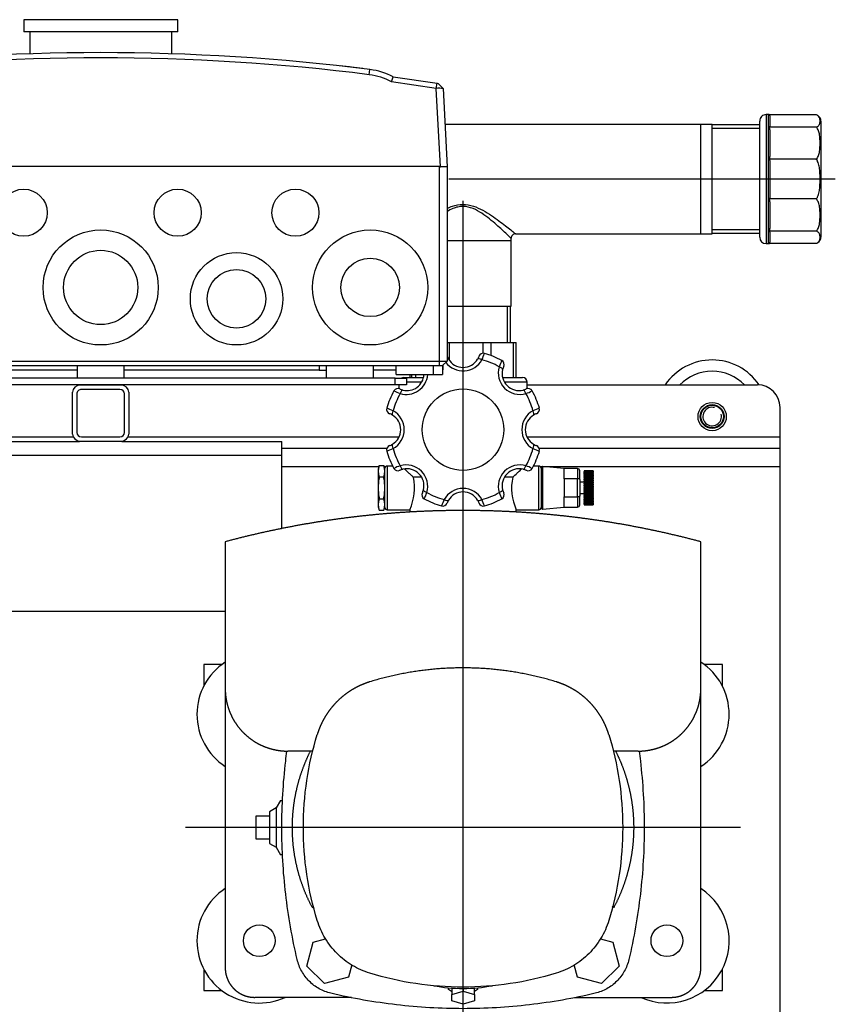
# Model space of a CAD drawing. Extents: x -132501 to 411300, y -42818 to 427495.
# Tile 269 of 330: x 191881 to 192242, y 217641 to 218076. Entities that reach past the tile are written whole.
import ezdxf

# ---------------------------------------------------------------- set-up
doc = ezdxf.new("R2010")
doc.units = 0
doc.header["$LTSCALE"] = 50
doc.linetypes.add('CENTER2', pattern=[28.575, 19.05, -3.175, 3.175, -3.175])
for name, color, linetype in [('00ID6685_KAPPE-6', 7, 'CONTINUOUS'), ('11_FIBOX_MCE14_M', 7, 'CONTINUOUS'), ('405809_-_FT_STUT', 7, 'CONTINUOUS'), ('91040265_-_FT_ST', 7, 'CONTINUOUS'), ('91069235_FT_FUßB', 7, 'CONTINUOUS'), ('91071148', 7, 'CONTINUOUS'), ('96055565_-_VIBRA', 7, 'CONTINUOUS'), ('96055789_SCSC_ZU', 7, 'CONTINUOUS'), ('96153117_FT_STAN', 7, 'CONTINUOUS'), ('96158847_-_FT_RO', 7, 'CONTINUOUS'), ('96308586', 7, 'CONTINUOUS'), ('96402776_BLECHSC', 7, 'CONTINUOUS'), ('97823497_-_HAHN-', 7, 'CONTINUOUS'), ('97823500_-_VENTI', 7, 'CONTINUOUS'), ('97823502_-_STOPF', 7, 'CONTINUOUS'), ('BOLZEN_DIN_976_1', 7, 'CONTINUOUS'), ('CRIE_5-4_A_FLEXI', 7, 'CONTINUOUS'), ('Default', 7, 'CONTINUOUS'), ('SCHEIBE_DIN_125_', 7, 'CONTINUOUS')]:
    doc.layers.add(name, color=color, linetype=linetype)

# ---------------------------------------------------------------- blocks, each defined once
blk = doc.blocks.new('SEANNOT_GROUP9')
at = {"layer": 'Default', "color": 7, "linetype": 'CENTER2'}
blk.add_line((72.388, 86.736), (72.388, 36.266), dxfattribs=at)
blk = doc.blocks.new('SEANNOT_GROUP11')
at = {"layer": 'Default', "color": 7, "linetype": 'CENTER2'}
blk.add_line((60.138, 63.936), (84.638, 63.936), dxfattribs=at)
blk = doc.blocks.new('SEANNOT_GROUP14')
at = {"layer": 'Default', "color": 7, "linetype": 'CENTER2'}
blk.add_line((55.951, 35.301), (73.018, 35.301), dxfattribs=at)
blk = doc.blocks.new('SE1')
at = {"layer": '00ID6685_KAPPE-6', "color": 7, "linetype": 'Continuous'}
for p, q in [((56.588, 32.736), (56.588, 37.866)), ((56.795, 38.14), (58.86, 38.14)), ((58.838, 37.644), (58.838, 38.093)), ((58.893, 38.151), (58.893, 32.451)), ((59.003, 38.151), (58.893, 38.151)), ((59.003, 32.451), (59.003, 38.151)), ((59.288, 37.866), (59.288, 32.736)), ((56.795, 37.598), (58.86, 37.598)), ((58.838, 36.301), (58.838, 37.475)), ((56.795, 36.178), (58.86, 36.178)), ((58.838, 34.575), (58.838, 36.026)), ((56.795, 34.423), (58.86, 34.423)), ((58.838, 33.127), (58.838, 34.301)), ((56.795, 33.004), (58.86, 33.004)), ((58.838, 32.509), (58.838, 32.957)), ((56.795, 32.462), (58.86, 32.462)), ((58.893, 32.451), (59.003, 32.451))]:
    blk.add_line(p, q, dxfattribs=at)
for centre, radius, start, end in [((56.873, 37.866), 0.285, 123.413, 180), ((56.873, 37.866), 0.285, 106.1128, 112.5873), ((58.895, 38.095), 0.0569, 128.4774, 182.4243), ((58.893, 38.096), 0.0543, 90, 127.2712), ((59.003, 37.866), 0.285, 0, 90), ((58.895, 37.642), 0.0569, 177.5732, 231.5251), ((59.123, 37.488), 0.285, 157.4562, 182.7505), ((59.123, 36.287), 0.285, 177.2454, 202.548), ((59.123, 34.314), 0.285, 157.4562, 182.7505), ((59.123, 33.113), 0.285, 177.2454, 202.548), ((56.873, 32.736), 0.285, 180, 236.3305), ((58.895, 32.959), 0.0569, 128.4774, 182.4243), ((59.003, 32.736), 0.285, 270, 0), ((56.873, 32.736), 0.285, 250.0887, 253.8393), ((58.895, 32.506), 0.0569, 177.5732, 231.5251), ((58.893, 32.505), 0.0543, 232.7168, 270)]:
    blk.add_arc(centre, radius, start, end, dxfattribs=at)
for points, knots in [([(56.795, 38.14), (56.781, 38.136), (56.769, 38.131), (56.748, 38.121), (56.738, 38.116), (56.714, 38.1), (56.701, 38.089), (56.669, 38.055), (56.656, 38.032), (56.637, 37.986), (56.631, 37.962), (56.624, 37.915), (56.622, 37.892), (56.622, 37.845), (56.624, 37.822), (56.632, 37.775), (56.637, 37.752), (56.652, 37.717), (56.657, 37.705), (56.671, 37.682), (56.68, 37.671), (56.701, 37.648), (56.714, 37.637), (56.738, 37.621), (56.748, 37.616), (56.769, 37.606), (56.781, 37.602), (56.795, 37.598)], [0, 0, 0, 0, 0.03125, 0.03125, 0.0625, 0.0625, 0.125, 0.125, 0.25, 0.25, 0.375, 0.375, 0.5, 0.5, 0.625, 0.625, 0.75, 0.75, 0.8125, 0.8125, 0.875, 0.875, 0.9375, 0.9375, 0.96875, 0.96875, 1, 1, 1, 1]), ([(56.795, 37.598), (56.767, 37.576), (56.746, 37.549), (56.713, 37.493), (56.701, 37.464), (56.669, 37.375), (56.656, 37.315), (56.628, 37.133), (56.622, 37.01), (56.622, 36.765), (56.628, 36.642), (56.656, 36.46), (56.669, 36.399), (56.701, 36.31), (56.714, 36.281), (56.747, 36.226), (56.767, 36.199), (56.795, 36.178)], [0, 0, 0, 0, 0.0625, 0.0625, 0.125, 0.125, 0.25, 0.25, 0.5, 0.5, 0.75, 0.75, 0.875, 0.875, 0.9375, 0.9375, 1, 1, 1, 1]), ([(56.795, 36.178), (56.781, 36.165), (56.769, 36.15), (56.747, 36.118), (56.738, 36.101), (56.713, 36.049), (56.701, 36.013), (56.68, 35.94), (56.671, 35.903), (56.657, 35.828), (56.651, 35.79), (56.637, 35.678), (56.631, 35.603), (56.624, 35.452), (56.622, 35.376), (56.622, 35.225), (56.624, 35.149), (56.632, 34.997), (56.637, 34.922), (56.652, 34.809), (56.657, 34.772), (56.672, 34.697), (56.68, 34.66), (56.701, 34.587), (56.714, 34.551), (56.739, 34.5), (56.748, 34.483), (56.769, 34.452), (56.781, 34.436), (56.795, 34.423)], [0, 0, 0, 0, 0.03125, 0.03125, 0.0625, 0.0625, 0.125, 0.125, 0.1875, 0.1875, 0.25, 0.25, 0.375, 0.375, 0.5, 0.5, 0.625, 0.625, 0.75, 0.75, 0.8125, 0.8125, 0.875, 0.875, 0.9375, 0.9375, 0.96875, 0.96875, 1, 1, 1, 1]), ([(58.838, 36.026), (58.838, 36.052), (58.84, 36.077), (58.844, 36.116), (58.846, 36.128), (58.852, 36.154), (58.855, 36.166), (58.86, 36.178)], [0, 0, 0, 0, 0.5, 0.5, 0.75, 0.75, 1, 1, 1, 1]), ([(56.795, 34.423), (56.767, 34.402), (56.746, 34.375), (56.713, 34.319), (56.701, 34.29), (56.669, 34.201), (56.656, 34.141), (56.628, 33.959), (56.622, 33.836), (56.622, 33.591), (56.628, 33.468), (56.656, 33.286), (56.669, 33.225), (56.701, 33.136), (56.714, 33.107), (56.747, 33.052), (56.767, 33.025), (56.795, 33.004)], [0, 0, 0, 0, 0.0625, 0.0625, 0.125, 0.125, 0.25, 0.25, 0.5, 0.5, 0.75, 0.75, 0.875, 0.875, 0.9375, 0.9375, 1, 1, 1, 1]), ([(58.86, 34.423), (58.855, 34.436), (58.852, 34.448), (58.846, 34.473), (58.844, 34.486), (58.84, 34.524), (58.838, 34.55), (58.838, 34.575)], [0, 0, 0, 0, 0.25, 0.25, 0.5, 0.5, 1, 1, 1, 1]), ([(56.795, 33.004), (56.781, 33), (56.769, 32.995), (56.747, 32.985), (56.738, 32.98), (56.713, 32.964), (56.701, 32.953), (56.68, 32.93), (56.671, 32.919), (56.657, 32.896), (56.651, 32.884), (56.637, 32.85), (56.631, 32.826), (56.624, 32.78), (56.622, 32.756), (56.622, 32.709), (56.624, 32.686), (56.632, 32.639), (56.637, 32.616), (56.656, 32.57), (56.669, 32.546), (56.701, 32.513), (56.714, 32.501), (56.738, 32.485), (56.748, 32.48), (56.769, 32.471), (56.781, 32.466), (56.795, 32.462)], [0, 0, 0, 0, 0.03125, 0.03125, 0.0625, 0.0625, 0.125, 0.125, 0.1875, 0.1875, 0.25, 0.25, 0.375, 0.375, 0.5, 0.5, 0.625, 0.625, 0.75, 0.75, 0.875, 0.875, 0.9375, 0.9375, 0.96875, 0.96875, 1, 1, 1, 1])]:
    blk.add_open_spline(points, degree=3, knots=knots, dxfattribs=at)
at = {"layer": '11_FIBOX_MCE14_M', "color": 7, "linetype": 'Continuous'}
for p, q in [((73.285, 43.533), (73.292, 43.936)), ((73.301, 43.936), (73.292, 43.936)), ((73.294, 43.536), (73.301, 43.936)), ((73.694, 43.936), (73.301, 43.936)), ((75.337, 43.936), (73.694, 43.936)), ((73.694, 43.936), (73.694, 43.536)), ((75.337, 43.936), (75.344, 43.536)), ((76.344, 44.086), (76.344, 43.736)), ((76.344, 44.086), (76.344, 43.536)), ((78.433, 43.736), (78.433, 44.086)), ((78.433, 43.536), (78.433, 44.086)), ((87.344, 44.086), (87.344, 43.536)), ((89.433, 43.536), (89.433, 44.086)), ((73.088, 43.336), (73.288, 43.536)), ((73.438, 43.536), (73.288, 43.536)), ((73.694, 43.536), (73.438, 43.536)), ((73.438, 43.336), (73.438, 43.536)), ((75.344, 43.536), (73.694, 43.536)), ((75.34, 43.736), (76.344, 43.736)), ((101.433, 43.536), (75.344, 43.536)), ((78.743, 43.736), (78.433, 43.736)), ((78.743, 43.736), (87.344, 43.736)), ((78.743, 43.536), (78.743, 43.736)), ((89.433, 43.736), (98.033, 43.736)), ((73.438, 43.336), (73.088, 43.336)), ((73.088, 34.756), (73.088, 43.336)), ((73.438, 34.756), (73.438, 43.336)), ((103.338, 43.336), (73.438, 43.336)), ((73.088, 34.736), (73.088, 34.756)), ((73.269, 31.301), (73.088, 34.756)), ((73.088, 34.756), (73.388, 34.756)), ((73.089, 34.736), (73.088, 34.736)), ((73.438, 34.756), (73.388, 34.756)), ((73.388, 34.756), (73.569, 31.295)), ((73.438, 34.736), (73.411, 34.736)), ((73.438, 34.736), (73.438, 34.756)), ((103.338, 34.736), (73.438, 34.736)), ((73.269, 31.301), (73.489, 31.074)), ((73.534, 31.068), (73.489, 31.074)), ((73.569, 31.295), (73.534, 31.068)), ((75.472, 30.784), (73.534, 31.068)), ((73.569, 31.295), (75.548, 31.005)), ((75.548, 31.005), (75.474, 30.783)), ((76.527, 30.69), (76.496, 30.463)), ((76.821, 30.422), (76.819, 30.403)), ((77.316, 30.343), (76.819, 30.403)), ((77.224, 30.354), (77.103, 30.368)), ((77.318, 30.363), (77.316, 30.343)), ((77.812, 30.286), (77.316, 30.343)), ((77.528, 30.318), (77.407, 30.332)), ((77.815, 30.306), (77.812, 30.286))]:
    blk.add_line(p, q, dxfattribs=at)
for centre, radius in [((76.488, 40.086), 2.54), ((82.388, 40.586), 2.04), ((88.388, 40.086), 2.54), ((82.388, 40.586), 1.291), ((76.488, 40.086), 1.289), ((88.388, 40.086), 1.64), ((79.788, 36.786), 1.04), ((84.988, 36.786), 1.04), ((91.788, 36.786), 1.04)]:
    blk.add_circle(centre, radius, dxfattribs=at)
for centre, radius, start, end in [((73.456, 32.972), 1.681, 263.6178, 273.8573), ((76.872, 33.441), 2.773, 241.4794, 262.8462), ((76.874, 33.461), 3.022, 242.3731, 262.8137), ((88.388, 124.746), 95.03, 262.81124, 277.18888), ((88.388, 124.739), 94.794, 262.81174, 277.18837)]:
    blk.add_arc(centre, radius, start, end, dxfattribs=at)
blk.add_ellipse((73.438, 28.077), major_axis=(0, 6.678), ratio=0.052408, start_param=0, end_param=0.077411, dxfattribs=at)
at = {"layer": '405809_-_FT_STUT', "color": 7, "linetype": 'Continuous'}
for p, q in [((61.388, 37.691), (59.288, 37.691)), ((59.288, 37.543), (61.388, 37.543)), ((61.388, 37.716), (61.388, 32.886)), ((61.888, 37.716), (61.388, 37.716)), ((61.888, 37.716), (61.888, 32.886)), ((59.288, 33.059), (61.388, 33.059)), ((59.288, 32.911), (61.388, 32.911)), ((61.388, 32.886), (61.888, 32.886))]:
    blk.add_line(p, q, dxfattribs=at)
at = {"layer": '91040265_-_FT_ST', "color": 7, "linetype": 'Continuous'}
for p, q in [((70.293, 42.516), (70.293, 40.916)), ((70.441, 40.916), (70.441, 42.516)), ((73.088, 40.916), (70.268, 40.916)), ((70.268, 40.916), (70.268, 38.016)), ((73.088, 38.016), (70.268, 38.016))]:
    blk.add_line(p, q, dxfattribs=at)
at = {"layer": '91069235_FT_FUßB', "color": 7, "linetype": 'Continuous'}
for p, q in [((93.888, 54.386), (82.888, 54.386)), ((80.388, 50.734), (80.388, 47.486)), ((96.388, 47.486), (80.388, 47.486)), ((80.388, 47.486), (80.388, 46.886)), ((87.458, 46.886), (80.388, 46.886)), ((96.388, 46.886), (89.318, 46.886))]:
    blk.add_line(p, q, dxfattribs=at)
at = {"layer": '91071148', "color": 7, "linetype": 'Continuous'}
for p, q in [((85.253, 29.767), (85.253, 28.791)), ((91.523, 28.791), (91.523, 29.767)), ((84.988, 28.791), (91.788, 28.791)), ((84.988, 28.791), (84.988, 28.261)), ((91.788, 28.261), (91.788, 28.791)), ((84.988, 28.261), (91.788, 28.261))]:
    blk.add_line(p, q, dxfattribs=at)
at = {"layer": '96055565_-_VIBRA', "color": 7, "linetype": 'Continuous'}
for radius, start, end in [(2.5, 213.982, 325.9442), (2, 224.427, 315.573)]:
    blk.add_arc((61.388, 45.786), radius, start, end, dxfattribs=at)
at = {"layer": '96055789_SCSC_ZU', "color": 7, "linetype": 'Continuous'}
for p, q in [((74.888, 44.086), (74.888, 44.386)), ((74.888, 44.386), (75.388, 44.386)), ((75.388, 44.386), (101.388, 44.386)), ((75.388, 44.386), (75.388, 44.086)), ((75.388, 44.086), (74.888, 44.086)), ((75.388, 44.086), (101.388, 44.086))]:
    blk.add_line(p, q, dxfattribs=at)
at = {"layer": '96153117_FT_STAN', "color": 7, "linetype": 'Continuous'}
for p, q in [((87.138, 44.706), (87.138, 46.566)), ((87.458, 46.886), (89.318, 46.886)), ((89.238, 46.686), (87.538, 46.686)), ((89.638, 46.566), (89.638, 44.706)), ((87.338, 46.486), (87.338, 44.786)), ((89.438, 44.786), (89.438, 46.486)), ((89.318, 44.386), (87.458, 44.386)), ((87.538, 44.586), (89.238, 44.586))]:
    blk.add_line(p, q, dxfattribs=at)
for centre, radius, start, end in [((87.532, 46.493), 0.4, 100.5501, 169.4499), ((87.538, 46.486), 0.2, 90, 180), ((89.238, 46.486), 0.2, 0, 90), ((89.245, 46.493), 0.4, 10.5501, 79.4499), ((87.532, 44.779), 0.4, 190.5501, 259.4499), ((87.538, 44.786), 0.2, 180, 270), ((89.238, 44.786), 0.2, 270, 0), ((89.245, 44.779), 0.4, 280.5501, 349.4499)]:
    blk.add_arc(centre, radius, start, end, dxfattribs=at)
at = {"layer": '96158847_-_FT_RO', "color": 7, "linetype": 'Continuous'}
for p, q in [((73.088, 38.016), (70.268, 38.016)), ((70.268, 38.016), (70.268, 37.916)), ((61.888, 37.716), (61.888, 32.886)), ((70.068, 37.716), (61.888, 37.716)), ((61.888, 32.886), (73.186, 32.886))]:
    blk.add_line(p, q, dxfattribs=at)
blk.add_arc((70.072, 37.911), 0.194, 266.7532, 1.5491, dxfattribs=at)
for points, knots in [([(70.268, 37.916), (70.268, 37.916), (70.286, 37.899), (70.35, 37.837), (70.397, 37.791), (70.514, 37.68), (70.583, 37.616), (70.738, 37.472), (70.826, 37.393), (71.105, 37.148), (71.317, 36.97), (71.677, 36.733), (71.807, 36.658), (72.085, 36.544), (72.237, 36.507), (72.467, 36.507), (72.545, 36.517), (72.695, 36.55), (72.767, 36.574), (72.926, 36.64), (73.012, 36.685), (73.094, 36.733)], [0, 0, 0, 0, 0.03125, 0.03125, 0.0625, 0.0625, 0.09375, 0.09375, 0.125, 0.125, 0.1875, 0.1875, 0.21875, 0.21875, 0.25, 0.25, 0.265625, 0.265625, 0.28125, 0.28125, 0.3014492, 0.3014492, 0.3014492, 0.3014492]), ([(73.092, 36.59), (73.016, 36.555), (72.938, 36.523), (72.709, 36.447), (72.551, 36.416), (72.237, 36.414), (72.078, 36.444), (71.783, 36.541), (71.642, 36.607), (71.248, 36.821), (71.012, 36.987), (70.596, 37.293), (70.413, 37.437), (70.215, 37.596), (70.161, 37.64), (70.088, 37.7), (70.068, 37.716), (70.068, 37.716)], [0.7016946, 0.7016946, 0.7016946, 0.7016946, 0.71875, 0.71875, 0.75, 0.75, 0.78125, 0.78125, 0.8125, 0.8125, 0.875, 0.875, 0.9375, 0.9375, 0.96875, 0.96875, 1, 1, 1, 1])]:
    blk.add_open_spline(points, degree=3, knots=knots, dxfattribs=at)
at = {"layer": '96308586', "color": 7, "linetype": 'Continuous'}
for p, q in [((58.388, 79.886), (58.388, 47.986)), ((61.738, 71.136), (60.938, 71.136)), ((60.938, 71.136), (60.938, 70.185)), ((83.838, 71.136), (83.038, 71.136)), ((83.838, 70.185), (83.838, 71.136)), ((60.938, 57.687), (60.938, 56.736)), ((83.838, 56.736), (83.838, 57.687)), ((60.938, 56.736), (61.738, 56.736)), ((83.038, 56.736), (83.838, 56.736)), ((68.986, 47.986), (58.388, 47.986)), ((58.388, 47.986), (58.388, 47.186)), ((75.878, 47.986), (75.791, 47.986)), ((80.388, 47.986), (76.099, 47.986)), ((69.026, 47.186), (58.388, 47.186)), ((58.388, 47.186), (58.388, 46.686)), ((80.388, 47.186), (75.751, 47.186)), ((69.559, 46.686), (58.388, 46.686)), ((58.388, 46.686), (58.388, 45.386)), ((87.181, 46.686), (75.22, 46.686)), ((101.559, 46.686), (89.595, 46.686)), ((69.558, 44.386), (59.388, 44.386))]:
    blk.add_line(p, q, dxfattribs=at)
blk.add_circle((61.388, 45.786), 0.625, dxfattribs=at)
blk.add_arc((59.388, 45.386), 1, 180, 270, dxfattribs=at)
at = {"layer": '96402776_BLECHSC', "color": 7, "linetype": 'Continuous'}
for centre, start, end in [((63.388, 68.936), 65.38, 236.9443), ((81.388, 68.936), 0, 114.62), ((81.388, 68.936), 303.0557, 0), ((63.388, 58.936), 123.0557, 236.9443), ((81.388, 58.936), 0, 56.9443), ((81.388, 58.936), 303.0557, 0)]:
    blk.add_arc(centre, 2.75, start, end, dxfattribs=at)
at = {"layer": '97823497_-_HAHN-', "color": 7, "linetype": 'Continuous'}
for p, q in [((68.938, 48.071), (68.938, 49.801)), ((69.038, 49.901), (69.038, 47.971)), ((70.038, 49.901), (69.038, 49.901)), ((70.038, 49.966), (70.038, 49.901)), ((75.738, 49.901), (74.733, 49.901)), ((74.738, 49.888), (74.738, 49.966)), ((75.738, 47.971), (75.738, 49.901)), ((75.838, 49.801), (75.838, 48.071)), ((70.195, 48.466), (70.542, 48.466)), ((74.237, 48.466), (74.582, 48.466)), ((69.038, 47.971), (69.278, 47.971)), ((75.499, 47.971), (75.738, 47.971)), ((69.558, 44.557), (69.558, 44.266)), ((75.218, 44.386), (75.218, 44.557)), ((69.558, 44.266), (70.554, 44.266)), ((70.62, 44.066), (69.758, 44.066)), ((70.037, 44.066), (70.037, 42.516)), ((70.163, 44.066), (70.163, 42.516)), ((75.018, 44.066), (74.166, 44.066)), ((74.239, 44.266), (74.888, 44.266)), ((74.482, 43.936), (74.482, 44.066)), ((74.649, 44.066), (74.649, 43.936)), ((74.739, 43.936), (74.739, 44.066)), ((74.74, 43.936), (74.74, 44.066)), ((71.158, 42.516), (71.158, 43.089)), ((72.999, 42.516), (72.999, 43.298)), ((71.503, 42.989), (71.503, 42.516)), ((70.163, 42.516), (70.037, 42.516)), ((71.158, 42.516), (70.163, 42.516)), ((71.503, 42.516), (71.158, 42.516)), ((72.999, 42.516), (71.503, 42.516)), ((73.088, 42.516), (72.999, 42.516))]:
    blk.add_line(p, q, dxfattribs=at)
blk.add_circle((72.388, 46.366), 1.8, dxfattribs=at)
for centre, radius, start, end in [((69.038, 49.801), 0.1, 90, 180), ((67.915, 48.943), 2.329, 348.1648, 24.2701), ((72.388, 46.366), 3.5, 105.7062, 119.2938), ((71.495, 49.543), 0.2, 19.8906, 105.7062), ((73.916, 50.558), 2.608, 198.3989, 205.0326), ((72.388, 49.866), 0.75, 199.8906, 210.9306), ((72.388, 49.866), 0.75, 329.0694, 340.1094), ((73.282, 49.543), 0.2, 74.2938, 160.1094), ((70.861, 50.558), 2.609, 334.9677, 341.6008), ((72.388, 46.366), 3.5, 60.7062, 74.2938), ((76.87, 48.943), 2.337, 155.7918, 191.7733), ((75.738, 49.801), 0.1, 0, 90), ((69.878, 48.876), 0.955, 253.8805, 16.1195), ((70.774, 49.244), 0.2, 119.2938, 205.1094), ((69.914, 48.841), 0.75, 14.0694, 25.1094), ((68.343, 48.25), 2.609, 19.9677, 26.6008), ((72.388, 46.366), 3.2, 105.1405, 119.8595), ((72.388, 49.916), 0.955, 208.8805, 331.1195), ((72.388, 49.866), 0.75, 210.9306, 329.0694), ((72.388, 46.366), 3.2, 60.1405, 74.8595), ((74.899, 48.876), 0.955, 163.8805, 286.1195), ((76.433, 48.25), 2.608, 153.3989, 160.0326), ((74.003, 49.244), 0.2, 334.8906, 60.7062), ((74.863, 48.841), 0.75, 154.8906, 165.9306), ((69.914, 48.841), 0.75, 255.9306, 14.0694), ((74.863, 48.841), 0.75, 165.9306, 284.0694), ((69.038, 48.071), 0.1, 180, 270), ((72.388, 46.366), 3.5, 150.7062, 164.2938), ((72.388, 46.366), 3.2, 150.1405, 164.8595), ((69.51, 47.98), 0.2, 64.8906, 150.7062), ((70.504, 50.41), 2.608, 243.3989, 250.0326), ((69.914, 48.841), 0.75, 244.8906, 255.9306), ((74.863, 48.841), 0.75, 284.0694, 295.1094), ((74.273, 50.411), 2.609, 289.9677, 296.6008), ((72.388, 46.366), 3.2, 15.1405, 29.8595), ((75.266, 47.98), 0.2, 29.2938, 115.1094), ((72.388, 46.366), 3.5, 15.7062, 29.2938), ((75.738, 48.071), 0.1, 270, 0), ((69.212, 47.259), 0.2, 164.2938, 250.1094), ((68.196, 44.838), 2.609, 64.9677, 71.6008), ((68.888, 46.366), 0.75, 59.0694, 70.1094), ((68.888, 46.366), 0.75, 300.9306, 59.0694), ((68.838, 46.366), 0.955, 298.8805, 61.1195), ((75.938, 46.366), 0.955, 118.8805, 241.1195), ((75.888, 46.366), 0.75, 120.9306, 239.0694), ((76.581, 44.838), 2.608, 108.3989, 115.0326), ((75.888, 46.366), 0.75, 109.8906, 120.9306), ((75.565, 47.259), 0.2, 289.8906, 15.7062), ((69.212, 45.472), 0.2, 109.8906, 195.7062), ((68.888, 46.366), 0.75, 289.8906, 300.9306), ((75.888, 46.366), 0.75, 239.0694, 250.1094), ((75.565, 45.472), 0.2, 344.2938, 70.1094), ((68.196, 47.893), 2.608, 288.3989, 295.0326), ((72.388, 46.366), 3.5, 195.7062, 209.2938), ((72.388, 46.366), 3.2, 195.1405, 209.8595), ((72.388, 46.366), 3.2, 330.1405, 344.8595), ((72.388, 46.366), 3.5, 330.7062, 344.2938), ((76.581, 47.893), 2.609, 244.9677, 251.6008), ((69.878, 43.856), 0.955, 343.8805, 106.1195), ((74.899, 43.856), 0.955, 73.8805, 175.1623), ((70.504, 42.321), 2.609, 109.9677, 116.6008), ((69.51, 44.751), 0.2, 209.2938, 295.1094), ((69.914, 43.891), 0.75, 104.0694, 115.1094), ((69.914, 43.891), 0.75, 345.9306, 104.0694), ((74.863, 43.891), 0.75, 75.9306, 176.5871), ((74.863, 43.891), 0.75, 64.8906, 75.9306), ((74.273, 42.321), 2.608, 63.3989, 70.0326), ((75.266, 44.751), 0.2, 244.8906, 330.7062), ((69.758, 44.266), 0.2, 180, 270), ((75.018, 44.266), 0.2, 270, 295.8419), ((70.774, 43.488), 0.2, 154.8906, 240.7062), ((69.914, 43.891), 0.75, 334.8906, 345.9306), ((68.344, 44.481), 2.608, 333.3989, 340.0326), ((72.388, 46.366), 3.2, 240.1405, 254.8595), ((72.388, 42.816), 0.955, 37.3056, 151.1195), ((72.388, 42.866), 0.75, 30.9306, 149.0694), ((72.388, 46.366), 3.5, 240.7062, 254.2938), ((73.916, 42.173), 2.609, 154.9677, 161.6008), ((71.495, 43.189), 0.2, 254.2938, 340.1094), ((72.388, 42.866), 0.75, 149.0694, 160.1094), ((72.388, 42.866), 0.75, 19.8906, 30.9306)]:
    blk.add_arc(centre, radius, start, end, dxfattribs=at)
for centre, major_axis, start_param, end_param in [((70.835, 49.072), (0.194, 0.049), 1.679859, 3.141593), ((71.573, 49.377), (-0.172, -0.103), 3.141593, 4.603327), ((73.203, 49.377), (0.172, -0.103), 1.679859, 3.141593), ((73.942, 49.072), (-0.194, 0.049), 3.141593, 4.603327), ((69.683, 47.919), (-0.049, -0.194), 3.141593, 4.603327), ((75.094, 47.919), (0.049, -0.194), 1.679859, 3.141593), ((69.377, 47.181), (-0.103, -0.172), 4.821451, 6.283185), ((75.4, 47.181), (-0.103, 0.172), 3.141593, 4.603327), ((69.377, 45.551), (0.103, -0.172), 3.141593, 4.603327), ((75.4, 45.551), (-0.103, -0.172), 1.679859, 3.141593), ((69.683, 44.812), (-0.049, 0.194), 1.679859, 3.141593), ((75.094, 44.812), (0.049, 0.194), 3.141593, 4.603327), ((70.835, 43.66), (0.194, -0.049), 3.141593, 4.603327), ((71.573, 43.354), (-0.172, 0.103), 1.679859, 3.141593), ((73.203, 43.354), (0.172, 0.103), 3.141593, 3.773633)]:
    blk.add_ellipse(centre, major_axis=major_axis, ratio=0.387206, start_param=start_param, end_param=end_param, dxfattribs=at)
for points, knots in [([(70.195, 48.466), (70.128, 48.402), (70.064, 48.342), (69.972, 48.257), (69.942, 48.229), (69.885, 48.176), (69.857, 48.152), (69.82, 48.117), (69.808, 48.107), (69.796, 48.096)], [0, 0, 0, 0, 0.125, 0.125, 0.1875, 0.1875, 0.25, 0.25, 0.2801282, 0.2801282, 0.2801282, 0.2801282]), ([(74.971, 48.105), (74.963, 48.113), (74.954, 48.12), (74.894, 48.174), (74.837, 48.227), (74.745, 48.312), (74.713, 48.342), (74.648, 48.403), (74.615, 48.434), (74.582, 48.466)], [0.729025, 0.729025, 0.729025, 0.729025, 0.75, 0.75, 0.875, 0.875, 0.9375, 0.9375, 1, 1, 1, 1])]:
    blk.add_open_spline(points, degree=3, knots=knots, dxfattribs=at)
at = {"layer": '97823500_-_VENTI', "color": 7, "linetype": 'Continuous'}
for p, q in [((66.638, 49.685), (66.638, 49.683)), ((67.038, 49.685), (66.638, 49.685)), ((66.638, 49.676), (66.638, 49.683)), ((66.638, 49.683), (67.038, 49.683)), ((66.638, 49.676), (66.638, 49.668)), ((67.038, 49.676), (66.638, 49.676)), ((66.638, 49.656), (66.638, 49.668)), ((66.638, 49.668), (67.038, 49.668)), ((66.638, 49.656), (66.638, 49.642)), ((67.038, 49.656), (66.638, 49.656)), ((66.638, 49.624), (66.638, 49.642)), ((66.638, 49.642), (67.038, 49.642)), ((66.638, 49.624), (66.638, 49.605)), ((67.038, 49.624), (66.638, 49.624)), ((66.638, 49.581), (66.638, 49.605)), ((66.638, 49.605), (67.038, 49.605)), ((66.638, 49.581), (66.638, 49.557)), ((67.038, 49.581), (66.638, 49.581)), ((67.038, 49.685), (67.038, 49.683)), ((67.038, 49.676), (67.038, 49.683)), ((67.038, 49.676), (67.038, 49.668)), ((67.038, 49.656), (67.038, 49.668)), ((67.038, 49.656), (67.038, 49.642)), ((67.038, 49.624), (67.038, 49.642)), ((67.038, 49.624), (67.038, 49.605)), ((67.038, 49.581), (67.038, 49.605)), ((67.038, 49.581), (67.038, 49.557)), ((67.238, 49.686), (67.238, 49.31)), ((67.338, 49.336), (67.338, 49.786)), ((67.928, 49.786), (67.338, 49.786)), ((68.873, 49.88), (67.928, 49.786)), ((67.928, 49.786), (67.928, 49.336)), ((68.873, 47.991), (68.873, 49.88)), ((68.928, 49.831), (68.928, 48.041)), ((68.938, 49.786), (68.928, 49.786)), ((66.638, 49.527), (66.638, 49.557)), ((66.638, 49.557), (67.038, 49.557)), ((66.638, 49.527), (66.638, 49.499)), ((67.038, 49.527), (66.638, 49.527)), ((66.638, 49.465), (66.638, 49.499)), ((66.638, 49.499), (67.038, 49.499)), ((66.638, 49.465), (66.638, 49.433)), ((67.038, 49.465), (66.638, 49.465)), ((66.638, 49.394), (66.638, 49.433)), ((66.638, 49.433), (67.038, 49.433)), ((66.638, 49.394), (66.638, 49.359)), ((67.038, 49.394), (66.638, 49.394)), ((66.638, 49.316), (66.638, 49.359)), ((66.638, 49.359), (67.038, 49.359)), ((66.638, 49.316), (66.638, 49.278)), ((67.038, 49.316), (66.638, 49.316)), ((66.638, 49.232), (66.638, 49.278)), ((66.638, 49.278), (67.038, 49.278)), ((66.638, 49.232), (66.638, 49.191)), ((67.038, 49.232), (66.638, 49.232)), ((66.638, 49.144), (66.638, 49.191)), ((66.638, 49.191), (67.038, 49.191)), ((66.638, 49.144), (66.638, 49.101)), ((67.038, 49.144), (66.638, 49.144)), ((67.038, 49.527), (67.038, 49.557)), ((67.038, 49.527), (67.038, 49.499)), ((67.038, 49.465), (67.038, 49.499)), ((67.038, 49.465), (67.038, 49.433)), ((67.038, 49.394), (67.038, 49.433)), ((67.038, 49.394), (67.038, 49.359)), ((67.038, 49.316), (67.038, 49.359)), ((67.038, 49.316), (67.038, 49.278)), ((67.038, 49.232), (67.038, 49.278)), ((67.038, 49.232), (67.038, 49.191)), ((67.038, 49.144), (67.038, 49.191)), ((67.238, 49.186), (67.038, 49.186)), ((67.038, 49.144), (67.038, 49.101)), ((67.238, 48.562), (67.238, 49.31)), ((67.928, 49.336), (67.338, 49.336)), ((67.338, 49.336), (67.338, 48.536)), ((67.928, 48.536), (67.928, 49.336)), ((68.938, 49.336), (68.928, 49.336)), ((66.638, 49.052), (66.638, 49.101)), ((66.638, 49.101), (67.038, 49.101)), ((66.638, 49.052), (66.638, 49.008)), ((67.038, 49.052), (66.638, 49.052)), ((66.638, 48.958), (66.638, 49.008)), ((66.638, 49.008), (67.038, 49.008)), ((66.638, 48.958), (66.638, 48.914)), ((67.038, 48.958), (66.638, 48.958)), ((66.638, 48.864), (66.638, 48.914)), ((66.638, 48.914), (67.038, 48.914)), ((66.638, 48.864), (66.638, 48.82)), ((67.038, 48.864), (66.638, 48.864)), ((66.638, 48.771), (66.638, 48.82)), ((66.638, 48.82), (67.038, 48.82)), ((66.638, 48.771), (66.638, 48.728)), ((67.038, 48.771), (66.638, 48.771)), ((66.638, 48.68), (66.638, 48.728)), ((66.638, 48.728), (67.038, 48.728)), ((67.038, 49.052), (67.038, 49.101)), ((67.038, 49.052), (67.038, 49.008)), ((67.038, 48.958), (67.038, 49.008)), ((67.038, 48.958), (67.038, 48.914)), ((67.038, 48.864), (67.038, 48.914)), ((67.038, 48.864), (67.038, 48.82)), ((67.038, 48.771), (67.038, 48.82)), ((67.038, 48.771), (67.038, 48.728)), ((67.038, 48.68), (67.038, 48.728)), ((66.638, 48.68), (66.638, 48.639)), ((67.038, 48.68), (66.638, 48.68)), ((66.638, 48.594), (66.638, 48.639)), ((66.638, 48.639), (67.038, 48.639)), ((66.638, 48.594), (66.638, 48.555)), ((67.038, 48.594), (66.638, 48.594)), ((66.638, 48.513), (66.638, 48.555)), ((66.638, 48.555), (67.038, 48.555)), ((66.638, 48.513), (66.638, 48.477)), ((67.038, 48.513), (66.638, 48.513)), ((66.638, 48.439), (66.638, 48.477)), ((66.638, 48.477), (67.038, 48.477)), ((66.638, 48.439), (66.638, 48.406)), ((67.038, 48.439), (66.638, 48.439)), ((66.638, 48.372), (66.638, 48.406)), ((66.638, 48.406), (67.038, 48.406)), ((66.638, 48.372), (66.638, 48.344)), ((67.038, 48.372), (66.638, 48.372)), ((66.638, 48.315), (66.638, 48.344)), ((66.638, 48.344), (67.038, 48.344)), ((66.638, 48.315), (66.638, 48.291)), ((67.038, 48.315), (66.638, 48.315)), ((66.638, 48.267), (66.638, 48.291)), ((66.638, 48.291), (67.038, 48.291)), ((66.638, 48.267), (66.638, 48.248)), ((67.038, 48.267), (66.638, 48.267)), ((67.038, 48.686), (67.238, 48.686)), ((67.038, 48.68), (67.038, 48.639)), ((67.038, 48.594), (67.038, 48.639)), ((67.038, 48.594), (67.038, 48.555)), ((67.038, 48.513), (67.038, 48.555)), ((67.038, 48.513), (67.038, 48.477)), ((67.038, 48.439), (67.038, 48.477)), ((67.038, 48.439), (67.038, 48.406)), ((67.038, 48.372), (67.038, 48.406)), ((67.038, 48.372), (67.038, 48.344)), ((67.038, 48.315), (67.038, 48.344)), ((67.038, 48.315), (67.038, 48.291)), ((67.038, 48.267), (67.038, 48.291)), ((67.038, 48.267), (67.038, 48.248)), ((67.238, 48.562), (67.238, 48.186)), ((67.338, 48.536), (67.928, 48.536)), ((67.338, 48.086), (67.338, 48.536)), ((67.928, 48.536), (67.928, 48.086)), ((68.928, 48.536), (68.938, 48.536)), ((66.638, 48.23), (66.638, 48.248)), ((66.638, 48.248), (67.038, 48.248)), ((66.638, 48.23), (66.638, 48.216)), ((67.038, 48.23), (66.638, 48.23)), ((66.638, 48.204), (66.638, 48.216)), ((66.638, 48.216), (67.038, 48.216)), ((66.638, 48.204), (66.638, 48.195)), ((67.038, 48.204), (66.638, 48.204)), ((66.638, 48.189), (66.638, 48.195)), ((66.638, 48.195), (67.038, 48.195)), ((66.638, 48.189), (66.638, 48.186)), ((67.038, 48.189), (66.638, 48.189)), ((66.638, 48.186), (67.038, 48.186)), ((67.038, 48.23), (67.038, 48.248)), ((67.038, 48.23), (67.038, 48.216)), ((67.038, 48.204), (67.038, 48.216)), ((67.038, 48.204), (67.038, 48.195)), ((67.038, 48.189), (67.038, 48.195)), ((67.038, 48.189), (67.038, 48.186)), ((67.338, 48.086), (67.928, 48.086)), ((67.928, 48.086), (68.873, 47.991)), ((68.928, 48.086), (68.938, 48.086))]:
    blk.add_line(p, q, dxfattribs=at)
for centre, radius, start, end in [((67.338, 49.686), 0.1, 90, 180), ((68.878, 49.831), 0.05, 0, 95.7106), ((67.338, 48.186), 0.1, 180, 270), ((68.878, 48.041), 0.05, 264.2894, 0)]:
    blk.add_arc(centre, radius, start, end, dxfattribs=at)
for points in [[(67.238, 49.31), (67.238, 49.313), (67.241, 49.317), (67.251, 49.323), (67.258, 49.326), (67.276, 49.331), (67.287, 49.333), (67.312, 49.335), (67.325, 49.336), (67.338, 49.336)], [(67.238, 48.562), (67.238, 48.558), (67.241, 48.555), (67.251, 48.549), (67.258, 48.546), (67.276, 48.541), (67.287, 48.539), (67.312, 48.536), (67.325, 48.536), (67.338, 48.536)]]:
    blk.add_open_spline(points, degree=3, knots=[0, 0, 0, 0, 0.25, 0.25, 0.5, 0.5, 0.75, 0.75, 1, 1, 1, 1], dxfattribs=at)
at = {"layer": '97823502_-_STOPF', "color": 7, "linetype": 'Continuous'}
for p, q in [((75.888, 49.917), (75.838, 49.767)), ((76.088, 49.917), (75.888, 49.917)), ((76.138, 49.767), (76.088, 49.917)), ((76.138, 48.104), (76.138, 49.767)), ((76.088, 49.427), (75.888, 49.427)), ((76.088, 48.445), (75.888, 48.445)), ((75.838, 48.104), (75.888, 47.954)), ((76.088, 47.954), (75.888, 47.954)), ((76.088, 47.954), (76.138, 48.104))]:
    blk.add_line(p, q, dxfattribs=at)
for centre, start, end in [((76.561, 49.672), 159.9589, 200.0411), ((75.416, 49.672), 339.9589, 20.0411), ((76.561, 48.2), 159.9589, 200.0411), ((75.416, 48.2), 339.9589, 20.0411)]:
    blk.add_arc(centre, 0.716, start, end, dxfattribs=at)
for points in [[(75.888, 49.427), (75.875, 49.345), (75.864, 49.264), (75.849, 49.1), (75.845, 49.019), (75.845, 48.855), (75.848, 48.773), (75.864, 48.609), (75.875, 48.527), (75.888, 48.445)], [(76.088, 48.445), (76.102, 48.527), (76.113, 48.609), (76.128, 48.773), (76.132, 48.855), (76.132, 49.019), (76.128, 49.1), (76.113, 49.264), (76.102, 49.345), (76.088, 49.427)]]:
    blk.add_open_spline(points, degree=3, knots=[0, 0, 0, 0, 0.25, 0.25, 0.5, 0.5, 0.75, 0.75, 1, 1, 1, 1], dxfattribs=at)
at = {"layer": 'BOLZEN_DIN_976_1', "color": 7, "linetype": 'Continuous'}
blk.add_circle((61.388, 45.786), 0.5, dxfattribs=at)
blk.add_circle((61.388, 45.786), 0.5, dxfattribs=at)
blk.add_arc((61.388, 45.786), 0.408, 255, 195, dxfattribs=at)
at = {"layer": 'CRIE_5-4_A_FLEXI', "color": 7, "linetype": 'Continuous'}
for p, q in [((67.469, 71.436), (63.188, 71.436)), ((71.888, 71.597), (72.388, 71.742)), ((71.888, 71.309), (71.888, 71.597)), ((72.388, 71.742), (72.888, 71.597)), ((72.888, 71.597), (72.888, 71.309)), ((77.308, 71.436), (81.588, 71.436)), ((71.888, 71.309), (71.888, 71.022)), ((72.388, 71.164), (71.888, 71.309)), ((72.888, 71.309), (72.388, 71.164)), ((72.388, 71.055), (72.388, 71.164)), ((72.888, 71.022), (72.888, 71.309)), ((65.495, 70.053), (66.271, 70.829)), ((66.271, 70.829), (67.33, 70.545)), ((67.33, 70.545), (67.475, 70.006)), ((77.302, 70.006), (77.446, 70.545)), ((77.446, 70.545), (78.506, 70.829)), ((78.506, 70.829), (79.282, 70.053)), ((61.888, 70.136), (61.888, 57.801)), ((65.779, 68.994), (65.495, 70.053)), ((79.282, 70.053), (78.998, 68.994)), ((82.888, 57.801), (82.888, 70.136)), ((66.318, 68.849), (65.779, 68.994)), ((78.998, 68.994), (78.459, 68.849)), ((65.735, 67.474), (65.8, 67.439)), ((79.042, 67.474), (78.977, 67.439)), ((80.347, 65.136), (80.452, 65.136)), ((80.638, 64.809), (80.452, 65.136)), ((80.638, 63.063), (80.638, 64.809)), ((80.939, 64.636), (80.638, 64.809)), ((80.938, 63.236), (80.938, 64.636)), ((81.538, 64.436), (80.938, 64.436)), ((81.538, 63.936), (81.538, 64.436)), ((80.938, 63.936), (81.538, 63.936)), ((81.538, 63.436), (81.538, 63.936)), ((80.452, 62.736), (80.638, 63.063)), ((80.638, 63.063), (80.939, 63.236)), ((80.938, 63.436), (81.538, 63.436)), ((80.452, 62.736), (80.347, 62.736)), ((64.648, 60.561), (65.75, 60.561)), ((79.027, 60.561), (80.128, 60.561)), ((61.888, 57.801), (61.888, 51.316)), ((82.888, 51.316), (82.888, 57.801))]:
    blk.add_line(p, q, dxfattribs=at)
for centre in [(63.388, 68.936), (81.388, 68.936)]:
    blk.add_circle(centre, 0.7, dxfattribs=at)
for points, degree, knots in [([(66.555, 71.257), (67.509, 71.482), (68.477, 71.652), (70.426, 71.879), (71.407, 71.936), (73.369, 71.936), (74.351, 71.879), (76.299, 71.652), (77.267, 71.482), (78.222, 71.257)], 3, [0, 0, 0, 0, 0.25, 0.25, 0.5, 0.5, 0.75, 0.75, 1, 1, 1, 1]), ([(63.188, 71.436), (63.06, 71.436), (62.935, 71.411), (62.809, 71.386), (62.691, 71.337), (62.573, 71.288), (62.466, 71.217), (62.36, 71.146), (62.269, 71.055), (62.179, 70.965), (62.107, 70.858), (62.036, 70.752), (61.987, 70.633), (61.938, 70.515), (61.913, 70.389), (61.888, 70.264), (61.888, 70.136)], 2, [0, 0, 0, 0.125, 0.125, 0.25, 0.25, 0.375, 0.375, 0.5, 0.5, 0.625, 0.625, 0.75, 0.75, 0.875, 0.875, 1, 1, 1]), ([(82.888, 70.136), (82.888, 70.264), (82.863, 70.389), (82.838, 70.515), (82.789, 70.633), (82.74, 70.751), (82.669, 70.858), (82.598, 70.964), (82.508, 71.055), (82.417, 71.146), (82.311, 71.217), (82.204, 71.288), (82.086, 71.337), (81.968, 71.386), (81.842, 71.411), (81.717, 71.436), (81.588, 71.436)], 2, [0, 0, 0, 0.125, 0.125, 0.25, 0.25, 0.375, 0.375, 0.5, 0.5, 0.625, 0.625, 0.75, 0.75, 0.875, 0.875, 1, 1, 1]), ([(65.067, 69.77), (65.109, 69.949), (65.177, 70.123), (65.357, 70.445), (65.469, 70.594), (65.73, 70.855), (65.879, 70.968), (66.201, 71.147), (66.375, 71.215), (66.555, 71.257)], 3, [0, 0, 0, 0, 0.25, 0.25, 0.5, 0.5, 0.75, 0.75, 1, 1, 1, 1]), ([(68.276, 70.37), (68.941, 70.574), (69.621, 70.728), (70.997, 70.934), (71.693, 70.986), (73.084, 70.986), (73.78, 70.934), (75.155, 70.728), (75.836, 70.574), (76.501, 70.37)], 3, [0, 0, 0, 0, 0.25, 0.25, 0.5, 0.5, 0.75, 0.75, 1, 1, 1, 1]), ([(78.222, 71.257), (78.402, 71.215), (78.576, 71.147), (78.898, 70.968), (79.047, 70.855), (79.308, 70.594), (79.42, 70.445), (79.6, 70.123), (79.667, 69.949), (79.71, 69.77)], 3, [0, 0, 0, 0, 0.25, 0.25, 0.5, 0.5, 0.75, 0.75, 1, 1, 1, 1]), ([(65.954, 68.048), (66.037, 68.321), (66.154, 68.583), (66.447, 69.071), (66.624, 69.297), (67.027, 69.7), (67.253, 69.877), (67.741, 70.17), (68.004, 70.287), (68.276, 70.37)], 3, [0, 0, 0, 0, 0.25, 0.25, 0.5, 0.5, 0.75, 0.75, 1, 1, 1, 1]), ([(76.501, 70.37), (76.773, 70.287), (77.035, 70.17), (77.524, 69.877), (77.75, 69.7), (78.153, 69.297), (78.329, 69.071), (78.623, 68.583), (78.74, 68.321), (78.823, 68.048)], 3, [0, 0, 0, 0, 0.25, 0.25, 0.5, 0.5, 0.75, 0.75, 1, 1, 1, 1]), ([(64.614, 60.557), (64.594, 60.704), (64.576, 60.852), (64.445, 61.974), (64.388, 62.955), (64.388, 64.917), (64.445, 65.898), (64.672, 67.847), (64.842, 68.815), (65.067, 69.77)], 3, [0.2121347, 0.2121347, 0.2121347, 0.2121347, 0.25, 0.25, 0.5, 0.5, 0.75, 0.75, 1, 1, 1, 1]), ([(79.71, 69.77), (79.935, 68.815), (80.105, 67.847), (80.332, 65.898), (80.388, 64.917), (80.388, 62.955), (80.332, 61.974), (80.201, 60.852), (80.183, 60.704), (80.163, 60.557)], 3, [0, 0, 0, 0, 0.25, 0.25, 0.5, 0.5, 0.75, 0.75, 0.7878653, 0.7878653, 0.7878653, 0.7878653]), ([(65.954, 59.823), (65.75, 60.488), (65.596, 61.169), (65.39, 62.545), (65.338, 63.24), (65.338, 64.631), (65.39, 65.327), (65.596, 66.703), (65.75, 67.383), (65.954, 68.048)], 3, [0, 0, 0, 0, 0.25, 0.25, 0.5, 0.5, 0.75, 0.75, 1, 1, 1, 1]), ([(78.823, 68.048), (79.027, 67.383), (79.181, 66.703), (79.387, 65.327), (79.438, 64.631), (79.438, 63.24), (79.387, 62.545), (79.181, 61.169), (79.027, 60.488), (78.823, 59.823)], 3, [0, 0, 0, 0, 0.25, 0.25, 0.5, 0.5, 0.75, 0.75, 1, 1, 1, 1]), ([(65.653, 60.557), (65.486, 60.888), (65.353, 61.235), (65.188, 61.665), (65.077, 62.113), (64.965, 62.56), (64.909, 63.017), (64.853, 63.475), (64.853, 63.936), (64.853, 64.397), (64.909, 64.854), (64.965, 65.312), (65.077, 65.759), (65.188, 66.206), (65.353, 66.636), (65.518, 67.067), (65.735, 67.474)], 2, [0.0242544, 0.0242544, 0.0242544, 0.125, 0.125, 0.25, 0.25, 0.375, 0.375, 0.5, 0.5, 0.625, 0.625, 0.75, 0.75, 0.875, 0.875, 1, 1, 1]), ([(79.042, 67.474), (79.258, 67.067), (79.423, 66.636), (79.589, 66.206), (79.7, 65.759), (79.812, 65.312), (79.868, 64.854), (79.924, 64.397), (79.924, 63.936), (79.924, 63.475), (79.868, 63.017), (79.812, 62.56), (79.7, 62.113), (79.589, 61.666), (79.423, 61.235), (79.29, 60.888), (79.124, 60.557)], 2, [0, 0, 0, 0.125, 0.125, 0.25, 0.25, 0.375, 0.375, 0.5, 0.5, 0.625, 0.625, 0.75, 0.75, 0.875, 0.875, 0.9757476, 0.9757476, 0.9757476]), ([(64.648, 60.561), (64.377, 60.561), (64.11, 60.508), (63.843, 60.455), (63.592, 60.351), (63.341, 60.247), (63.115, 60.096), (62.889, 59.945), (62.697, 59.752), (62.505, 59.56), (62.354, 59.334), (62.203, 59.108), (62.098, 58.857), (61.994, 58.606), (61.941, 58.339), (61.888, 58.073), (61.888, 57.801)], 2, [0, 0, 0, 0.125, 0.125, 0.25, 0.25, 0.375, 0.375, 0.5, 0.5, 0.625, 0.625, 0.75, 0.75, 0.875, 0.875, 1, 1, 1]), ([(82.888, 57.801), (82.888, 58.073), (82.835, 58.339), (82.782, 58.606), (82.678, 58.857), (82.574, 59.108), (82.423, 59.334), (82.272, 59.56), (82.08, 59.752), (81.888, 59.945), (81.662, 60.096), (81.436, 60.247), (81.185, 60.351), (80.933, 60.455), (80.667, 60.508), (80.4, 60.561), (80.128, 60.561)], 2, [0, 0, 0, 0.125, 0.125, 0.25, 0.25, 0.375, 0.375, 0.5, 0.5, 0.625, 0.625, 0.75, 0.75, 0.875, 0.875, 1, 1, 1]), ([(65.954, 59.823), (66.016, 59.619), (66.103, 59.423), (66.19, 59.228), (66.301, 59.045), (66.411, 58.861), (66.543, 58.693), (66.674, 58.524), (66.826, 58.373), (66.977, 58.222), (67.145, 58.09), (67.314, 57.958), (67.497, 57.848), (67.681, 57.738), (67.876, 57.651), (68.071, 57.564), (68.276, 57.501)], 2, [0, 0, 0, 0.125, 0.125, 0.25, 0.25, 0.375, 0.375, 0.5, 0.5, 0.625, 0.625, 0.75, 0.75, 0.875, 0.875, 1, 1, 1]), ([(76.501, 57.501), (76.705, 57.564), (76.901, 57.651), (77.096, 57.738), (77.279, 57.848), (77.463, 57.958), (77.631, 58.09), (77.8, 58.222), (77.951, 58.373), (78.102, 58.524), (78.234, 58.693), (78.366, 58.861), (78.476, 59.045), (78.586, 59.228), (78.673, 59.423), (78.76, 59.619), (78.823, 59.823)], 2, [0, 0, 0, 0.125, 0.125, 0.25, 0.25, 0.375, 0.375, 0.5, 0.5, 0.625, 0.625, 0.75, 0.75, 0.875, 0.875, 1, 1, 1]), ([(68.276, 57.501), (69.276, 57.195), (70.309, 57.04), (71.343, 56.886), (72.388, 56.886), (73.434, 56.886), (74.467, 57.04), (75.501, 57.195), (76.501, 57.501)], 2, [0, 0, 0, 0.25, 0.25, 0.5, 0.5, 0.75, 0.75, 1, 1, 1]), ([(61.888, 51.316), (63.171, 50.973), (64.474, 50.714), (65.776, 50.455), (67.093, 50.282), (68.41, 50.109), (69.735, 50.022), (71.06, 49.936), (72.388, 49.936), (73.716, 49.936), (75.042, 50.022), (76.367, 50.109), (77.684, 50.282), (79, 50.455), (80.303, 50.714), (81.605, 50.973), (82.888, 51.316)], 2, [0, 0, 0, 0.125, 0.125, 0.25, 0.25, 0.375, 0.375, 0.5, 0.5, 0.625, 0.625, 0.75, 0.75, 0.875, 0.875, 1, 1, 1])]:
    blk.add_open_spline(points, degree=degree, knots=knots, dxfattribs=at)
for points in [[(71.093, 70.936), (71.52, 71.015), (71.954, 71.055), (72.388, 71.055)], [(71.729, 71.05), (71.763, 71.098), (71.817, 71.141), (71.887, 71.178)], [(72.388, 71.055), (72.823, 71.055), (73.257, 71.015), (73.684, 70.936)], [(72.89, 71.178), (72.96, 71.141), (73.014, 71.098), (73.048, 71.05)]]:
    blk.add_open_spline(points, degree=3, dxfattribs=at)
at = {"layer": 'SCHEIBE_DIN_125_', "color": 7, "linetype": 'Continuous'}
blk.add_circle((61.388, 45.786), 0.525, dxfattribs=at)

msp = doc.modelspace()

# ---------------------------------------------------------------- block references
at = {"layer": 'Default', "xscale": 10, "yscale": 10, "zscale": 10, "rotation": 180}
for name in ['SE1', 'SEANNOT_GROUP14', 'SEANNOT_GROUP9', 'SEANNOT_GROUP11']:
    msp.add_blockref(name, (192801.1334, 218358.8328), dxfattribs=at)

doc.saveas('drawing.dxf')
